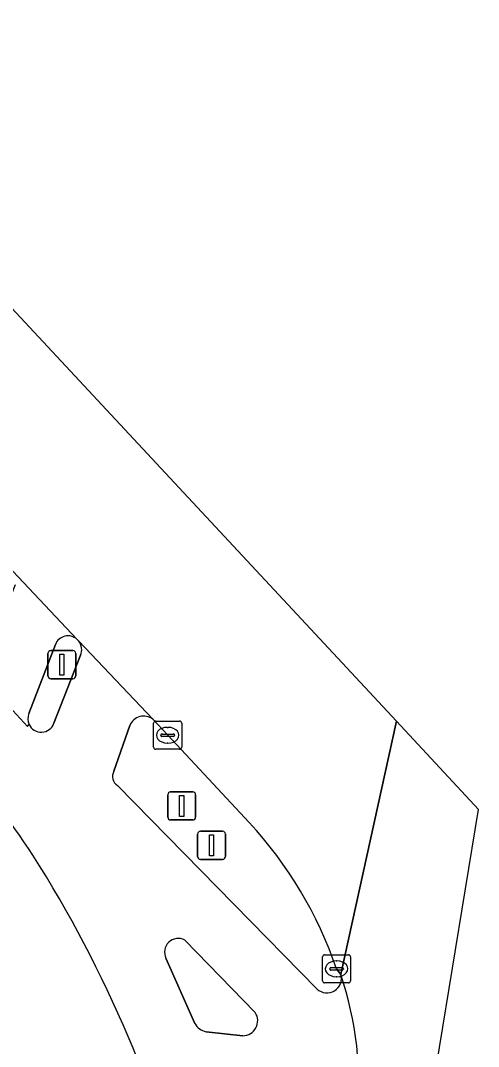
# Model space of a CAD drawing. Extents: x 162542 to 163147, y 380779 to 381521.
# Drawn here: x 163130.31 to 163146.62, y 381221.15 to 381257.69 of the extents above; entities that cross this region are included whole.
import ezdxf

# ---------------------------------------------------------------- set-up
doc = ezdxf.new("R2010")
doc.units = 0
for name, color, linetype in [('IMGEO_Fietspad_gesloten', 7, 'Continuous'), ('IMGEO_Kolk', 7, 'Continuous'), ('IMGEO_Lichtmast', 7, 'Continuous'), ('IMGEO_Portaal', 7, 'Continuous'), ('IMGEO_Rijbaan_lokaal_gesloten', 7, 'Continuous'), ('IMGEO_Verkeerseiland_gesloten', 7, 'Continuous'), ('IMGEO_Verkeerseiland_groen', 7, 'Continuous'), ('IMGEO_Verkeersregelinstallatiepaal', 7, 'Continuous'), ('IMGEO_Voetpad_open', 7, 'Continuous')]:
    doc.layers.add(name, color=color, linetype=linetype)

msp = doc.modelspace()

# ---------------------------------------------------------------- linework, layer by layer
at = {"layer": 'IMGEO_Fietspad_gesloten'}
for points in [[(163130.613, 381232.624), (163130.587, 381232.589), (163130.557, 381232.547), (163128.851, 381234.395), (163128.168, 381235.135), (163119.19, 381244.596), (163090.503, 381274.946), (163060.553, 381306.481), (163055.979, 381311.297)], [(163135.023, 381232.803), (163132.381, 381235.591)], [(163132.444, 381235.084), (163131.502, 381232.664)], [(163133.632, 381230.954), (163134.201, 381232.585)], [(163140.871, 381223.199), (163133.76, 381230.443)], [(163136.157, 381224.944), (163138.671, 381222.358)], [(163136.516, 381221.975), (163135.49, 381224.297)], [(163138.23, 381221.537), (163136.917, 381221.678)]]:
    msp.add_lwpolyline(points, dxfattribs=at)
for centre, radius, start, end in [((163132.002, 381235.286), 0.486, 335.3984, 38.7682), ((163134.693, 381232.388), 0.53, 51.5448, 158.1618), ((163131.049, 381232.824), 0.48, 204.6163, 340.5362), ((163100.438, 381207.907), 36.348, 33.4992, 40.6644), ((163133.995, 381230.773), 0.406, 153.5757, 234.5496), ((163093.253, 381204.128), 44.432, 13.6085, 32.4494), ((163135.928, 381224.513), 0.488, 61.9649, 206.2911), ((163141.221, 381223.576), 0.514, 227.1356, 16.4956), ((163129.901, 381219.755), 12.461, 354.5553, 18.5621), ((163138.223, 381222.07), 0.533, 270.7149, 32.8002), ((163137.033, 381222.254), 0.587, 208.3402, 258.609)]:
    msp.add_arc(centre, radius, start, end, dxfattribs=at)
at = {"layer": 'IMGEO_Kolk'}
for p, q in [((163135.049, 381231.811), (163135.049, 381232.663)), ((163135.124, 381232.737), (163135.976, 381232.737)), ((163135.537, 381232.517), (163135.562, 381232.517)), ((163136.05, 381232.663), (163136.05, 381231.811)), ((163135.308, 381232.231), (163135.308, 381232.243)), ((163135.746, 381232.194), (163135.348, 381232.194)), ((163135.351, 381232.28), (163135.749, 381232.28)), ((163135.792, 381232.243), (163135.792, 381232.231)), ((163135.56, 381231.957), (163135.535, 381231.957)), ((163135.976, 381231.737), (163135.124, 381231.737)), ((163141.063, 381223.492), (163141.063, 381224.344)), ((163141.138, 381224.418), (163141.99, 381224.418)), ((163141.551, 381224.198), (163141.576, 381224.198)), ((163142.064, 381224.344), (163142.064, 381223.492)), ((163141.322, 381223.912), (163141.322, 381223.924)), ((163141.76, 381223.875), (163141.362, 381223.875)), ((163141.365, 381223.961), (163141.763, 381223.961)), ((163141.806, 381223.924), (163141.806, 381223.912)), ((163141.99, 381223.418), (163141.138, 381223.418)), ((163141.574, 381223.638), (163141.549, 381223.638))]:
    msp.add_line(p, q, dxfattribs=at)
for points in [[(163135.049, 381231.811), (163135.049, 381232.663)], [(163135.124, 381232.737), (163135.976, 381232.737)], [(163136.05, 381232.663), (163136.05, 381231.811)], [(163135.976, 381231.737), (163135.124, 381231.737)], [(163141.063, 381223.492), (163141.063, 381224.344)], [(163141.138, 381224.418), (163141.99, 381224.418)], [(163142.064, 381224.344), (163142.064, 381223.492)], [(163141.99, 381223.418), (163141.138, 381223.418)]]:
    msp.add_lwpolyline(points, dxfattribs=at)
for centre, radius, start, end in [((163135.126, 381232.661), 0.0765, 91.552, 178.448), ((163135.126, 381232.661), 0.0765, 91.552, 178.448), ((163135.974, 381232.661), 0.0765, 1.552, 88.448), ((163135.974, 381232.661), 0.0765, 1.552, 88.448), ((163135.348, 381232.24), 0.0403, 85.8775, 175.7526), ((163135.345, 381232.23), 0.0366, 178.938, 274.7102), ((163135.749, 381232.237), 0.043, 264.8664, 352.4533), ((163135.753, 381232.242), 0.0386, 1.7309, 96.639), ((163135.126, 381231.813), 0.0765, 181.552, 268.448), ((163135.126, 381231.813), 0.0765, 181.552, 268.448), ((163135.974, 381231.813), 0.0765, 271.552, 358.448), ((163135.974, 381231.813), 0.0765, 271.552, 358.448), ((163141.14, 381224.342), 0.0765, 91.552, 178.448), ((163141.14, 381224.342), 0.0765, 91.552, 178.448), ((163141.988, 381224.342), 0.0765, 1.552, 88.448), ((163141.988, 381224.342), 0.0765, 1.552, 88.448), ((163141.362, 381223.921), 0.0403, 85.8775, 175.7526), ((163141.359, 381223.911), 0.0366, 178.938, 274.7102), ((163141.763, 381223.918), 0.043, 264.8664, 352.4533), ((163141.767, 381223.923), 0.0386, 1.7309, 96.639), ((163141.14, 381223.494), 0.0765, 181.552, 268.448), ((163141.14, 381223.494), 0.0765, 181.552, 268.448), ((163141.988, 381223.494), 0.0765, 271.552, 358.448), ((163141.988, 381223.494), 0.0765, 271.552, 358.448)]:
    msp.add_arc(centre, radius, start, end, dxfattribs=at)
for centre, major_axis, ratio, start_param, end_param in [((163135.536, 381232.237), (-0.387, 0.002), 0.722429, 4.712389, 7.853982), ((163135.561, 381232.237), (-0.39, 0.002), 0.717154, 1.570796, 4.712389), ((163141.55, 381223.918), (-0.387, 0.002), 0.722429, 4.712389, 7.853982), ((163141.575, 381223.918), (-0.39, 0.002), 0.717154, 1.570796, 4.712389)]:
    msp.add_ellipse(centre, major_axis=major_axis, ratio=ratio, start_param=start_param, end_param=end_param, dxfattribs=at)
at = {"layer": 'IMGEO_Lichtmast'}
for p, q in [((163136.616, 381227.916), (163136.616, 381228.716)), ((163136.616, 381228.716), (163136.616, 381227.916)), ((163136.716, 381228.816), (163137.506, 381228.816)), ((163137.506, 381228.816), (163136.716, 381228.816)), ((163137.606, 381228.716), (163137.606, 381227.916)), ((163137.606, 381227.916), (163137.606, 381228.716)), ((163137.506, 381227.816), (163136.716, 381227.816)), ((163136.716, 381227.816), (163137.506, 381227.816))]:
    msp.add_line(p, q, dxfattribs=at)
msp.add_lwpolyline([(163137.036, 381228.691), (163137.186, 381228.691), (163137.186, 381227.941), (163137.036, 381227.941), (163137.036, 381228.691)], dxfattribs=at)
for centre, start, end in [((163136.716, 381228.716), 90, 180), ((163136.716, 381228.716), 90, 180), ((163137.506, 381228.716), 0, 90), ((163137.506, 381228.716), 360, 90), ((163136.716, 381227.916), 180, 270), ((163136.716, 381227.916), 180, 270), ((163137.506, 381227.916), 270, 0), ((163137.506, 381227.916), 270, 0)]:
    msp.add_arc(centre, 0.1, start, end, dxfattribs=at)
at = {"layer": 'IMGEO_Portaal'}
for p, q in [((163135.554, 381229.319), (163135.554, 381230.119)), ((163135.554, 381230.119), (163135.554, 381229.319)), ((163135.654, 381230.219), (163136.444, 381230.219)), ((163136.444, 381230.219), (163135.654, 381230.219)), ((163136.544, 381230.119), (163136.544, 381229.319)), ((163136.544, 381229.319), (163136.544, 381230.119)), ((163136.444, 381229.219), (163135.654, 381229.219)), ((163135.654, 381229.219), (163136.444, 381229.219))]:
    msp.add_line(p, q, dxfattribs=at)
msp.add_lwpolyline([(163135.974, 381230.094), (163136.124, 381230.094), (163136.124, 381229.344), (163135.974, 381229.344), (163135.974, 381230.094)], dxfattribs=at)
for centre, start, end in [((163135.654, 381230.119), 90, 180), ((163135.654, 381230.119), 90, 180), ((163136.444, 381230.119), 0, 90), ((163136.444, 381230.119), 360, 90), ((163135.654, 381229.319), 180, 270), ((163135.654, 381229.319), 180, 270), ((163136.444, 381229.319), 270, 0), ((163136.444, 381229.319), 270, 0)]:
    msp.add_arc(centre, 0.1, start, end, dxfattribs=at)
at = {"layer": 'IMGEO_Rijbaan_lokaal_gesloten'}
for points in [[(163141.564, 381223.918), (163141.714, 381223.722), (163141.716, 381223.732), (163143.693, 381232.736), (163074.793, 381306.702), (162967.157, 381418.214), (162963.914, 381421.653), (162887.11, 381503.092)], [(163033.166, 381340.268), (163034.054, 381339.326), (163036.14, 381337.114), (163040.03, 381332.988), (163040.243, 381332.751), (163049.141, 381323.372), (163053.151, 381319.106), (163053.29, 381318.96), (163055.379, 381316.759), (163060.637, 381311.22), (163089.409, 381280.927), (163123.991, 381244.438), (163130.042, 381238.078), (163132.32, 381235.655), (163132.381, 381235.591), (163135.023, 381232.803), (163135.55, 381232.237), (163138.452, 381229.126)], [(163143.838, 381212.646), (163146.618, 381229.596), (163143.693, 381232.736), (163141.716, 381223.732), (163141.714, 381223.722)]]:
    msp.add_lwpolyline(points, dxfattribs=at)
for centre, radius, start, end in [((163127.771, 381219.21), 14.574, 18.8469, 42.8733), ((163129.901, 381219.755), 12.461, 354.5553, 18.5621)]:
    msp.add_arc(centre, radius, start, end, dxfattribs=at)
at = {"layer": 'IMGEO_Verkeerseiland_gesloten'}
for points in [[(163131.551, 381235.469), (163130.605, 381233.006)], [(163132.381, 381235.591), (163132.32, 381235.655)], [(163131.502, 381232.664), (163132.444, 381235.084)], [(163138.671, 381222.358), (163136.157, 381224.944)], [(163135.49, 381224.297), (163136.516, 381221.975)], [(163136.917, 381221.678), (163138.23, 381221.537)]]:
    msp.add_lwpolyline(points, dxfattribs=at)
for centre, radius, start, end in [((163132.002, 381235.288), 0.486, 49.0718, 158.1225), ((163132.002, 381235.286), 0.486, 335.3984, 38.7682), ((163131.045, 381232.824), 0.476, 157.5414, 204.858), ((163131.049, 381232.824), 0.48, 204.6163, 340.5362), ((163135.928, 381224.513), 0.488, 61.9649, 206.2911), ((163138.223, 381222.07), 0.533, 270.7149, 32.8002), ((163137.033, 381222.254), 0.587, 208.3402, 258.609)]:
    msp.add_arc(centre, radius, start, end, dxfattribs=at)
at = {"layer": 'IMGEO_Verkeerseiland_groen'}
for points in [[(163134.201, 381232.585), (163133.632, 381230.954)], [(163138.452, 381229.126), (163135.55, 381232.237), (163135.023, 381232.803)], [(163133.76, 381230.443), (163140.871, 381223.199)], [(163141.714, 381223.722), (163141.564, 381223.918)]]:
    msp.add_lwpolyline(points, dxfattribs=at)
for centre, radius, start, end in [((163134.693, 381232.388), 0.53, 51.5448, 158.1618), ((163133.995, 381230.773), 0.406, 153.5757, 234.5496), ((163127.771, 381219.21), 14.574, 18.8469, 42.8733), ((163141.221, 381223.576), 0.514, 227.1356, 16.4956)]:
    msp.add_arc(centre, radius, start, end, dxfattribs=at)
at = {"layer": 'IMGEO_Verkeersregelinstallatiepaal'}
for p, q in [((163131.287, 381234.35), (163131.287, 381235.15)), ((163131.287, 381235.15), (163131.287, 381234.35)), ((163131.387, 381235.25), (163132.177, 381235.25)), ((163132.177, 381235.25), (163131.387, 381235.25)), ((163132.277, 381235.15), (163132.277, 381234.35)), ((163132.277, 381234.35), (163132.277, 381235.15)), ((163132.177, 381234.25), (163131.387, 381234.25)), ((163131.387, 381234.25), (163132.177, 381234.25))]:
    msp.add_line(p, q, dxfattribs=at)
msp.add_lwpolyline([(163131.707, 381235.125), (163131.857, 381235.125), (163131.857, 381234.375), (163131.707, 381234.375), (163131.707, 381235.125)], dxfattribs=at)
for centre, start, end in [((163131.387, 381235.15), 90, 180), ((163131.387, 381235.15), 90, 180), ((163132.177, 381235.15), 0, 90), ((163132.177, 381235.15), 360, 90), ((163131.387, 381234.35), 180, 270), ((163131.387, 381234.35), 180, 270), ((163132.177, 381234.35), 270, 0), ((163132.177, 381234.35), 270, 0)]:
    msp.add_arc(centre, 0.1, start, end, dxfattribs=at)
at = {"layer": 'IMGEO_Voetpad_open'}
for points in [[(163132.32, 381235.655), (163130.042, 381238.078)], [(163130.117, 381237.597), (163128.851, 381234.395), (163130.557, 381232.547), (163130.587, 381232.589), (163130.613, 381232.624)], [(163130.605, 381233.006), (163131.551, 381235.469)]]:
    msp.add_lwpolyline(points, dxfattribs=at)
for centre, radius, start, end in [((163132.002, 381235.288), 0.486, 49.0718, 158.1225), ((163131.045, 381232.824), 0.476, 157.5414, 204.858), ((163100.438, 381207.907), 36.348, 33.4992, 40.6644), ((163093.253, 381204.128), 44.432, 13.6085, 32.4494)]:
    msp.add_arc(centre, radius, start, end, dxfattribs=at)

doc.saveas('drawing.dxf')
